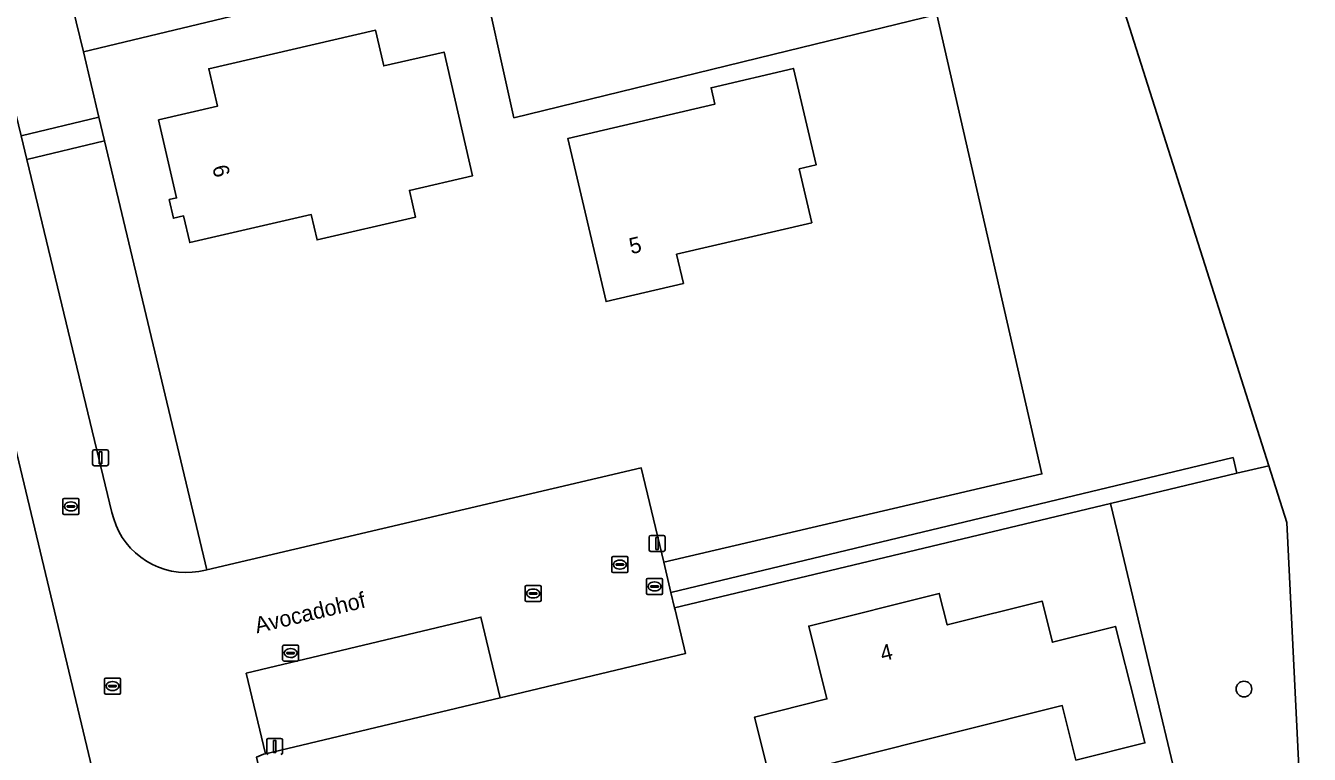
# Model space of a CAD drawing. Extents: x 162026 to 163502, y 387295 to 388169.
# Drawn here: x 163093.9 to 163174.2, y 387568.9 to 387614.5 of the extents above; entities that cross this region are included whole.
import ezdxf

# ---------------------------------------------------------------- set-up
doc = ezdxf.new("R2010")
doc.units = 0
for name, color, linetype in [('IMGEO_Boom', 7, 'Continuous'), ('IMGEO_Brandkraan', 7, 'Continuous'), ('IMGEO_Erf', 7, 'Continuous'), ('IMGEO_Grasland_overig', 7, 'Continuous'), ('IMGEO_Groenvoorziening', 7, 'Continuous'), ('IMGEO_Kolk', 7, 'Continuous'), ('IMGEO_Lichtmast', 7, 'Continuous'), ('IMGEO_Loofbos', 7, 'Continuous'), ('IMGEO_Openbare_ruimte_label', 7, 'Continuous'), ('IMGEO_Pand', 7, 'Continuous'), ('IMGEO_Pand_nummerreeks', 7, 'Continuous'), ('IMGEO_Parkeervlak_open', 7, 'Continuous'), ('IMGEO_Rijbaan_lokaal_open', 7, 'Continuous'), ('IMGEO_Rioolput', 7, 'Continuous'), ('IMGEO_Voetpad_open', 7, 'Continuous')]:
    doc.layers.add(name, color=color, linetype=linetype)

msp = doc.modelspace()

# ---------------------------------------------------------------- linework, layer by layer
at = {"layer": 'IMGEO_Boom'}
msp.add_circle((163170.089, 387572.972), 0.489, dxfattribs=at)
at = {"layer": 'IMGEO_Brandkraan'}
for p, q in [((163132.71, 387578.966), (163132.71, 387579.818)), ((163132.785, 387579.892), (163133.637, 387579.892)), ((163133.711, 387579.818), (163133.711, 387578.966)), ((163132.969, 387579.386), (163132.969, 387579.398)), ((163133.407, 387579.349), (163133.009, 387579.349)), ((163133.012, 387579.435), (163133.41, 387579.435)), ((163133.221, 387579.112), (163133.196, 387579.112)), ((163133.198, 387579.672), (163133.223, 387579.672)), ((163133.453, 387579.398), (163133.453, 387579.386)), ((163133.637, 387578.892), (163132.785, 387578.892))]:
    msp.add_line(p, q, dxfattribs=at)
for points in [[(163132.71, 387578.966), (163132.71, 387579.818)], [(163132.785, 387579.892), (163133.637, 387579.892)], [(163133.711, 387579.818), (163133.711, 387578.966)], [(163133.637, 387578.892), (163132.785, 387578.892)]]:
    msp.add_lwpolyline(points, dxfattribs=at)
for centre, radius, start, end in [((163132.787, 387579.816), 0.0765, 91.55205, 178.44795), ((163132.787, 387579.816), 0.0765, 91.55205, 178.44795), ((163133.635, 387579.816), 0.0765, 1.55205, 88.44795), ((163133.635, 387579.816), 0.0765, 1.55205, 88.44795), ((163133.009, 387579.395), 0.0403, 85.87752, 175.75265), ((163133.006, 387579.385), 0.0366, 178.93798, 274.71019), ((163133.41, 387579.392), 0.043, 264.86636, 352.45326), ((163133.414, 387579.397), 0.0386, 1.73085, 96.63898), ((163132.787, 387578.968), 0.0765, 181.55205, 268.44795), ((163132.787, 387578.968), 0.0765, 181.55205, 268.44795), ((163133.635, 387578.968), 0.0765, 271.55205, 358.44795), ((163133.635, 387578.968), 0.0765, 271.55205, 358.44795)]:
    msp.add_arc(centre, radius, start, end, dxfattribs=at)
for centre, major_axis, ratio, start_param, end_param in [((163133.197, 387579.392), (-0.387, 0.002), 0.722429, 4.712389, 7.853982), ((163133.222, 387579.392), (-0.39, 0.002), 0.717154, 1.570796, 4.712389)]:
    msp.add_ellipse(centre, major_axis=major_axis, ratio=ratio, start_param=start_param, end_param=end_param, dxfattribs=at)
at = {"layer": 'IMGEO_Erf'}
for points in [[(163097.485, 387612.851), (163098.444, 387608.768), (163098.801, 387607.29), (163105.193, 387580.437), (163132.379, 387586.814), (163133.781, 387580.923), (163157.448, 387586.432), (163150.87, 387615.2), (163141.557, 387612.921), (163124.413, 387608.727), (163122.182, 387618.809)], [(163103.738, 387602.589), (163103.11, 387602.444), (163102.843, 387603.603), (163103.303, 387603.709), (163102.174, 387608.594), (163105.858, 387609.445), (163105.315, 387611.796), (163115.755, 387614.207), (163116.271, 387611.972), (163120.039, 387612.842), (163121.828, 387605.096), (163117.873, 387604.182), (163118.26, 387602.508), (163112.095, 387601.084), (163111.728, 387602.671), (163104.125, 387600.915)], [(163130.173, 387597.227), (163127.787, 387607.434), (163136.987, 387609.584), (163136.747, 387610.609), (163141.903, 387611.814), (163143.315, 387605.773), (163142.262, 387605.527), (163143.049, 387602.162), (163134.584, 387600.183), (163135.011, 387598.358)], [(163073.657, 387558.83), (163077.735, 387559.831), (163084.009, 387532.678), (163111.741, 387539.279), (163106.524, 387561.608), (163099.923, 387560.027), (163091.387, 387595.661), (163081.942, 387593.558), (163081.978, 387593.406), (163083.617, 387586.495), (163083.899, 387585.306), (163090.455, 387586.862), (163093.022, 387576.04), (163088.59, 387574.988), (163088.286, 387576.267), (163085.926, 387575.707), (163085.004, 387579.596), (163074.808, 387577.178), (163074.113, 387580.11), (163073.64, 387579.998), (163073.26, 387581.601), (163068.617, 387580.5)], [(163161.727, 387584.593), (163134.464, 387578.05), (163134.494, 387577.923), (163135.145, 387575.189), (163123.555, 387572.422), (163108.868, 387568.917), (163108.736, 387568.885), (163108.299, 387568.707), (163114.474, 387541.901), (163134.855, 387546.77), (163141.671, 387548.399), (163140.975, 387551.419), (163168.066, 387558.116), (163162.145, 387582.845)], [(163144.769, 387564.155), (163141.448, 387563.323), (163139.47, 387571.214), (163143.998, 387572.349), (163142.853, 387576.914), (163151.023, 387578.962), (163151.519, 387576.985), (163157.454, 387578.473), (163158.098, 387575.903), (163162.057, 387576.895), (163163.273, 387572.046), (163163.886, 387569.601), (163159.57, 387568.52), (163158.715, 387571.935), (163145.235, 387568.555), (163143.758, 387568.185)]]:
    msp.add_lwpolyline(points, close=True, dxfattribs=at)
at = {"layer": 'IMGEO_Grasland_overig'}
msp.add_lwpolyline([(163159.209, 387626.077), (163171.638, 387586.945), (163172.766, 387583.395), (163173.937, 387559.572), (163174.177, 387554.684), (163148.678, 387544.984), (163148.036, 387518.538), (163160.112, 387511.678), (163161.825, 387504.85), (163172.619, 387461.127), (163168.933, 387456.694), (163159.884, 387446.894), (163150.889, 387443.322), (163148.11, 387434.326), (163132.897, 387434.326), (163112.224, 387431.558), (163103.302, 387436.043), (163099.222, 387426.903)], dxfattribs=at)
at = {"layer": 'IMGEO_Groenvoorziening'}
for points in [[(163095.218, 387622.192), (163090.349, 387621.011), (163092.608, 387611.636), (163093.582, 387607.596), (163098.444, 387608.768), (163097.485, 387612.851)], [(163105.193, 387580.437), (163098.801, 387607.29), (163093.939, 387606.118), (163099.262, 387584.031), (163099.37, 387583.618), (163099.515, 387583.217), (163099.695, 387582.831), (163099.909, 387582.462), (163100.155, 387582.113), (163100.431, 387581.788), (163100.735, 387581.489), (163101.065, 387581.218), (163101.417, 387580.978), (163101.79, 387580.77), (163102.179, 387580.596), (163102.583, 387580.458), (163102.997, 387580.357), (163103.419, 387580.292), (163103.845, 387580.266), (163104.271, 387580.278), (163104.695, 387580.328), (163105.112, 387580.415)]]:
    msp.add_lwpolyline(points, close=True, dxfattribs=at)
at = {"layer": 'IMGEO_Kolk'}
for p, q in [((163096.192, 387583.974), (163096.192, 387584.826)), ((163096.267, 387584.9), (163097.119, 387584.9)), ((163096.68, 387584.68), (163096.705, 387584.68)), ((163097.193, 387584.826), (163097.193, 387583.974)), ((163097.119, 387583.9), (163096.267, 387583.9)), ((163096.451, 387584.394), (163096.451, 387584.406)), ((163096.889, 387584.357), (163096.491, 387584.357)), ((163096.494, 387584.443), (163096.892, 387584.443)), ((163096.703, 387584.12), (163096.678, 387584.12)), ((163096.935, 387584.406), (163096.935, 387584.394)), ((163125.114, 387578.526), (163125.114, 387579.378)), ((163125.189, 387579.452), (163126.041, 387579.452)), ((163125.416, 387578.995), (163125.814, 387578.995)), ((163125.602, 387579.232), (163125.627, 387579.232)), ((163126.115, 387579.378), (163126.115, 387578.526)), ((163126.041, 387578.452), (163125.189, 387578.452)), ((163125.373, 387578.946), (163125.373, 387578.958)), ((163125.811, 387578.909), (163125.413, 387578.909)), ((163125.625, 387578.672), (163125.6, 387578.672)), ((163125.857, 387578.958), (163125.857, 387578.946)), ((163109.941, 387574.8), (163109.941, 387575.652)), ((163110.016, 387575.726), (163110.868, 387575.726)), ((163110.2, 387575.22), (163110.2, 387575.232)), ((163110.638, 387575.183), (163110.24, 387575.183)), ((163110.243, 387575.269), (163110.641, 387575.269)), ((163110.429, 387575.506), (163110.454, 387575.506)), ((163110.684, 387575.232), (163110.684, 387575.22)), ((163110.942, 387575.652), (163110.942, 387574.8)), ((163110.868, 387574.726), (163110.016, 387574.726)), ((163110.452, 387574.946), (163110.427, 387574.946))]:
    msp.add_line(p, q, dxfattribs=at)
for points in [[(163096.192, 387583.974), (163096.192, 387584.826)], [(163096.267, 387584.9), (163097.119, 387584.9)], [(163097.193, 387584.826), (163097.193, 387583.974)], [(163097.119, 387583.9), (163096.267, 387583.9)], [(163125.114, 387578.526), (163125.114, 387579.378)], [(163125.189, 387579.452), (163126.041, 387579.452)], [(163126.115, 387579.378), (163126.115, 387578.526)], [(163126.041, 387578.452), (163125.189, 387578.452)], [(163109.941, 387574.8), (163109.941, 387575.652)], [(163110.016, 387575.726), (163110.868, 387575.726)], [(163110.942, 387575.652), (163110.942, 387574.8)], [(163110.868, 387574.726), (163110.016, 387574.726)]]:
    msp.add_lwpolyline(points, dxfattribs=at)
for centre, radius, start, end in [((163096.269, 387584.824), 0.0765, 91.55205, 178.44795), ((163096.269, 387584.824), 0.0765, 91.55205, 178.44795), ((163097.117, 387584.824), 0.0765, 1.55205, 88.44795), ((163097.117, 387584.824), 0.0765, 1.55205, 88.44795), ((163096.269, 387583.976), 0.0765, 181.55205, 268.44795), ((163096.269, 387583.976), 0.0765, 181.55205, 268.44795), ((163096.491, 387584.403), 0.0403, 85.87752, 175.75265), ((163096.488, 387584.393), 0.0366, 178.93798, 274.71019), ((163096.892, 387584.4), 0.043, 264.86636, 352.45326), ((163096.896, 387584.405), 0.0386, 1.73085, 96.63898), ((163097.117, 387583.976), 0.0765, 271.55205, 358.44795), ((163097.117, 387583.976), 0.0765, 271.55205, 358.44795), ((163125.191, 387579.376), 0.0765, 91.55205, 178.44795), ((163125.191, 387579.376), 0.0765, 91.55205, 178.44795), ((163125.413, 387578.955), 0.0403, 85.87752, 175.75265), ((163125.818, 387578.957), 0.0386, 1.73085, 96.63898), ((163126.039, 387579.376), 0.0765, 1.55205, 88.44795), ((163126.039, 387579.376), 0.0765, 1.55205, 88.44795), ((163125.191, 387578.528), 0.0765, 181.55205, 268.44795), ((163125.191, 387578.528), 0.0765, 181.55205, 268.44795), ((163125.41, 387578.945), 0.0366, 178.93798, 274.71019), ((163125.814, 387578.952), 0.043, 264.86636, 352.45326), ((163126.039, 387578.528), 0.0765, 271.55205, 358.44795), ((163126.039, 387578.528), 0.0765, 271.55205, 358.44795), ((163110.018, 387575.65), 0.0765, 91.55205, 178.44795), ((163110.018, 387575.65), 0.0765, 91.55205, 178.44795), ((163110.24, 387575.229), 0.0403, 85.87752, 175.75265), ((163110.237, 387575.219), 0.0366, 178.93798, 274.71019), ((163110.641, 387575.226), 0.043, 264.86636, 352.45326), ((163110.645, 387575.231), 0.0386, 1.73085, 96.63898), ((163110.866, 387575.65), 0.0765, 1.55205, 88.44795), ((163110.866, 387575.65), 0.0765, 1.55205, 88.44795), ((163110.018, 387574.802), 0.0765, 181.55205, 268.44795), ((163110.018, 387574.802), 0.0765, 181.55205, 268.44795), ((163110.866, 387574.802), 0.0765, 271.55205, 358.44795), ((163110.866, 387574.802), 0.0765, 271.55205, 358.44795)]:
    msp.add_arc(centre, radius, start, end, dxfattribs=at)
for centre, major_axis, ratio, start_param, end_param in [((163096.679, 387584.4), (-0.387, 0.002), 0.722429, 4.712389, 7.853982), ((163096.704, 387584.4), (-0.39, 0.002), 0.717154, 1.570796, 4.712389), ((163125.601, 387578.952), (-0.387, 0.002), 0.722429, 4.712389, 7.853982), ((163125.626, 387578.952), (-0.39, 0.002), 0.717154, 1.570796, 4.712389), ((163110.428, 387575.226), (-0.387, 0.002), 0.722429, 4.712389, 7.853982), ((163110.453, 387575.226), (-0.39, 0.002), 0.717154, 1.570796, 4.712389)]:
    msp.add_ellipse(centre, major_axis=major_axis, ratio=ratio, start_param=start_param, end_param=end_param, dxfattribs=at)
at = {"layer": 'IMGEO_Lichtmast'}
for p, q in [((163098.05, 387587.047), (163098.05, 387587.847)), ((163098.05, 387587.847), (163098.05, 387587.047)), ((163098.15, 387587.947), (163098.94, 387587.947)), ((163098.94, 387587.947), (163098.15, 387587.947)), ((163099.04, 387587.847), (163099.04, 387587.047)), ((163099.04, 387587.047), (163099.04, 387587.847)), ((163098.94, 387586.947), (163098.15, 387586.947)), ((163098.15, 387586.947), (163098.94, 387586.947)), ((163132.874, 387581.685), (163132.874, 387582.485)), ((163132.874, 387582.485), (163132.874, 387581.685)), ((163132.974, 387582.585), (163133.764, 387582.585)), ((163133.764, 387582.585), (163132.974, 387582.585)), ((163133.864, 387582.485), (163133.864, 387581.685)), ((163133.864, 387581.685), (163133.864, 387582.485)), ((163133.764, 387581.585), (163132.974, 387581.585)), ((163132.974, 387581.585), (163133.764, 387581.585)), ((163108.944, 387568.984), (163108.944, 387569.784)), ((163108.944, 387569.784), (163108.944, 387568.984)), ((163109.044, 387569.884), (163109.834, 387569.884)), ((163109.834, 387569.884), (163109.044, 387569.884)), ((163109.934, 387569.784), (163109.934, 387568.984)), ((163109.934, 387568.984), (163109.934, 387569.784))]:
    msp.add_line(p, q, dxfattribs=at)
for points in [[(163098.47, 387587.822), (163098.62, 387587.822), (163098.62, 387587.072), (163098.47, 387587.072), (163098.47, 387587.822)], [(163133.294, 387582.46), (163133.444, 387582.46), (163133.444, 387581.71), (163133.294, 387581.71), (163133.294, 387582.46)], [(163109.364, 387569.759), (163109.514, 387569.759), (163109.514, 387569.009), (163109.364, 387569.009), (163109.364, 387569.759)]]:
    msp.add_lwpolyline(points, dxfattribs=at)
for centre, start, end in [((163098.15, 387587.847), 90, 180), ((163098.15, 387587.847), 90, 180), ((163098.94, 387587.847), 0, 90), ((163098.94, 387587.847), 360, 90), ((163098.15, 387587.047), 180, 270), ((163098.15, 387587.047), 180, 270), ((163098.94, 387587.047), 270, 0), ((163098.94, 387587.047), 270, 0), ((163132.974, 387582.485), 90, 180), ((163132.974, 387582.485), 90, 180), ((163133.764, 387582.485), 0, 90), ((163133.764, 387582.485), 360, 90), ((163132.974, 387581.685), 180, 270), ((163132.974, 387581.685), 180, 270), ((163133.764, 387581.685), 270, 0), ((163133.764, 387581.685), 270, 0), ((163109.044, 387569.784), 90, 180), ((163109.044, 387569.784), 90, 180), ((163109.834, 387569.784), 0, 90), ((163109.834, 387569.784), 360, 90), ((163109.044, 387568.984), 180, 270), ((163109.044, 387568.984), 180, 270), ((163109.834, 387568.984), 270, 0), ((163109.834, 387568.984), 270, 0)]:
    msp.add_arc(centre, 0.1, start, end, dxfattribs=at)
at = {"layer": 'IMGEO_Loofbos'}
msp.add_lwpolyline([(163150.87, 387615.2), (163157.448, 387586.432), (163133.781, 387580.923), (163134.233, 387579.022), (163169.405, 387587.463), (163169.639, 387586.492), (163171.638, 387586.945), (163159.209, 387626.077), (163158.959, 387626.866), (163157.669, 387627.012), (163157.704, 387627.36), (163150.058, 387628.226), (163149.784, 387621.224), (163138.297, 387623.342), (163136.282, 387629.787), (163136.014, 387629.817), (163136.07, 387630.465), (163131.472, 387630.986), (163095.218, 387622.192), (163097.485, 387612.851), (163122.182, 387618.809), (163124.413, 387608.727), (163141.557, 387612.921)], close=True, dxfattribs=at)
for points in [[(163111.086, 387523.633), (163111.124, 387523.464), (163112.128, 387523.69), (163138.088, 387529.544), (163143.1, 387508.016), (163154.285, 387510.637), (163155.952, 387503.549), (163161.825, 387504.85), (163160.112, 387511.678), (163148.036, 387518.538), (163148.678, 387544.984), (163174.177, 387554.684), (163173.937, 387559.572), (163172.766, 387583.395), (163171.638, 387586.945)], [(163171.638, 387586.945), (163169.639, 387586.492), (163161.727, 387584.593), (163162.145, 387582.845), (163168.066, 387558.116), (163140.975, 387551.419), (163141.671, 387548.399), (163134.855, 387546.77), (163114.474, 387541.901), (163114.37, 387541.876), (163113.485, 387541.665), (163113.891, 387539.923), (163114.671, 387536.58)]]:
    msp.add_lwpolyline(points, dxfattribs=at)
at = {"layer": 'IMGEO_Pand'}
for points in [[(163104.125, 387600.915), (163111.728, 387602.671), (163112.095, 387601.084), (163118.26, 387602.508), (163117.873, 387604.182), (163121.828, 387605.096), (163120.039, 387612.842), (163116.271, 387611.972), (163115.755, 387614.207), (163105.315, 387611.796), (163105.858, 387609.445), (163102.174, 387608.594), (163103.303, 387603.709), (163102.843, 387603.603), (163103.11, 387602.444), (163103.738, 387602.589)], [(163135.011, 387598.358), (163134.584, 387600.183), (163143.049, 387602.162), (163142.262, 387605.527), (163143.315, 387605.773), (163141.903, 387611.814), (163136.747, 387610.609), (163136.987, 387609.584), (163127.787, 387607.434), (163130.173, 387597.227)], [(163144.769, 387564.155), (163143.758, 387568.185), (163145.235, 387568.555), (163158.715, 387571.935), (163159.57, 387568.52), (163163.886, 387569.601), (163163.273, 387572.046), (163162.057, 387576.895), (163158.098, 387575.903), (163157.454, 387578.473), (163151.519, 387576.985), (163151.023, 387578.962), (163142.853, 387576.914), (163143.998, 387572.349), (163139.47, 387571.214), (163141.448, 387563.323)]]:
    msp.add_lwpolyline(points, close=True, dxfattribs=at)
at = {"layer": 'IMGEO_Parkeervlak_open'}
msp.add_lwpolyline([(163123.555, 387572.422), (163122.35, 387577.471), (163107.663, 387573.965), (163108.868, 387568.917)], close=True, dxfattribs=at)
at = {"layer": 'IMGEO_Rijbaan_lokaal_open'}
for points in [[(163108.299, 387568.707), (163108.736, 387568.885), (163108.868, 387568.917), (163107.663, 387573.965), (163122.35, 387577.471), (163123.555, 387572.422), (163135.145, 387575.189), (163134.494, 387577.923), (163134.464, 387578.05), (163134.233, 387579.022), (163133.781, 387580.923), (163132.379, 387586.814), (163105.193, 387580.437), (163105.112, 387580.415), (163104.695, 387580.328), (163104.271, 387580.278), (163103.845, 387580.266), (163103.419, 387580.292), (163102.997, 387580.357), (163102.583, 387580.458), (163102.179, 387580.596), (163101.79, 387580.77), (163101.417, 387580.978), (163101.065, 387581.218), (163100.735, 387581.489), (163100.431, 387581.788), (163100.155, 387582.113), (163099.909, 387582.462), (163099.695, 387582.831), (163099.515, 387583.217), (163099.37, 387583.618), (163099.262, 387584.031), (163093.939, 387606.118), (163093.582, 387607.596)], [(163091.387, 387595.661), (163099.923, 387560.027)]]:
    msp.add_lwpolyline(points, dxfattribs=at)
at = {"layer": 'IMGEO_Rioolput'}
for p, q in [((163130.541, 387580.336), (163130.541, 387581.188)), ((163130.616, 387581.262), (163131.468, 387581.262)), ((163130.8, 387580.756), (163130.8, 387580.768)), ((163131.238, 387580.719), (163130.84, 387580.719)), ((163130.843, 387580.805), (163131.241, 387580.805)), ((163131.029, 387581.042), (163131.054, 387581.042)), ((163131.284, 387580.768), (163131.284, 387580.756)), ((163131.542, 387581.188), (163131.542, 387580.336)), ((163131.468, 387580.262), (163130.616, 387580.262)), ((163131.052, 387580.482), (163131.027, 387580.482)), ((163098.798, 387572.734), (163098.798, 387573.586)), ((163098.873, 387573.66), (163099.725, 387573.66)), ((163099.286, 387573.44), (163099.311, 387573.44)), ((163099.799, 387573.586), (163099.799, 387572.734)), ((163099.725, 387572.66), (163098.873, 387572.66)), ((163099.057, 387573.154), (163099.057, 387573.166)), ((163099.495, 387573.117), (163099.097, 387573.117)), ((163099.1, 387573.203), (163099.498, 387573.203)), ((163099.309, 387572.88), (163099.284, 387572.88)), ((163099.541, 387573.166), (163099.541, 387573.154))]:
    msp.add_line(p, q, dxfattribs=at)
for points in [[(163130.541, 387580.336), (163130.541, 387581.188)], [(163130.616, 387581.262), (163131.468, 387581.262)], [(163131.542, 387581.188), (163131.542, 387580.336)], [(163131.468, 387580.262), (163130.616, 387580.262)], [(163098.798, 387572.734), (163098.798, 387573.586)], [(163098.873, 387573.66), (163099.725, 387573.66)], [(163099.799, 387573.586), (163099.799, 387572.734)], [(163099.725, 387572.66), (163098.873, 387572.66)]]:
    msp.add_lwpolyline(points, dxfattribs=at)
for centre, radius, start, end in [((163130.618, 387581.186), 0.0765, 91.55205, 178.44795), ((163130.618, 387581.186), 0.0765, 91.55205, 178.44795), ((163130.84, 387580.765), 0.0403, 85.87752, 175.75265), ((163130.837, 387580.755), 0.0366, 178.93798, 274.71019), ((163131.241, 387580.762), 0.043, 264.86636, 352.45326), ((163131.245, 387580.767), 0.0386, 1.73085, 96.63898), ((163131.466, 387581.186), 0.0765, 1.55205, 88.44795), ((163131.466, 387581.186), 0.0765, 1.55205, 88.44795), ((163130.618, 387580.338), 0.0765, 181.55205, 268.44795), ((163130.618, 387580.338), 0.0765, 181.55205, 268.44795), ((163131.466, 387580.338), 0.0765, 271.55205, 358.44795), ((163131.466, 387580.338), 0.0765, 271.55205, 358.44795), ((163098.875, 387573.584), 0.0765, 91.55205, 178.44795), ((163098.875, 387573.584), 0.0765, 91.55205, 178.44795), ((163099.723, 387573.584), 0.0765, 1.55205, 88.44795), ((163099.723, 387573.584), 0.0765, 1.55205, 88.44795), ((163098.875, 387572.736), 0.0765, 181.55205, 268.44795), ((163098.875, 387572.736), 0.0765, 181.55205, 268.44795), ((163099.097, 387573.163), 0.0403, 85.87752, 175.75265), ((163099.094, 387573.153), 0.0366, 178.93798, 274.71019), ((163099.498, 387573.16), 0.043, 264.86636, 352.45326), ((163099.502, 387573.165), 0.0386, 1.73085, 96.63898), ((163099.723, 387572.736), 0.0765, 271.55205, 358.44795), ((163099.723, 387572.736), 0.0765, 271.55205, 358.44795)]:
    msp.add_arc(centre, radius, start, end, dxfattribs=at)
for centre, major_axis, ratio, start_param, end_param in [((163131.028, 387580.762), (-0.387, 0.002), 0.722429, 4.712389, 7.853982), ((163131.053, 387580.762), (-0.39, 0.002), 0.717154, 1.570796, 4.712389), ((163099.285, 387573.16), (-0.387, 0.002), 0.722429, 4.712389, 7.853982), ((163099.31, 387573.16), (-0.39, 0.002), 0.717154, 1.570796, 4.712389)]:
    msp.add_ellipse(centre, major_axis=major_axis, ratio=ratio, start_param=start_param, end_param=end_param, dxfattribs=at)
at = {"layer": 'IMGEO_Voetpad_open'}
for points in [[(163093.939, 387606.118), (163098.801, 387607.29), (163098.444, 387608.768), (163093.582, 387607.596)], [(163134.233, 387579.022), (163134.464, 387578.05), (163161.727, 387584.593), (163169.639, 387586.492), (163169.405, 387587.463)]]:
    msp.add_lwpolyline(points, close=True, dxfattribs=at)

# ---------------------------------------------------------------- texts
at = {"layer": 'IMGEO_Openbare_ruimte_label'}
msp.add_text('Avocadohof', height=1, rotation=13.41107, dxfattribs=at).set_placement((163108.329, 387576.453))
at = {"layer": 'IMGEO_Pand_nummerreeks'}
for s, rotation, p in [('6', 284.25548, (163105.524, 387605.642)), ('5', 13.15798, (163131.75, 387600.184)), ('4', 14.07254, (163147.468, 387574.69))]:
    msp.add_text(s, height=1, rotation=rotation, dxfattribs=at).set_placement(p)

doc.saveas('drawing.dxf')
